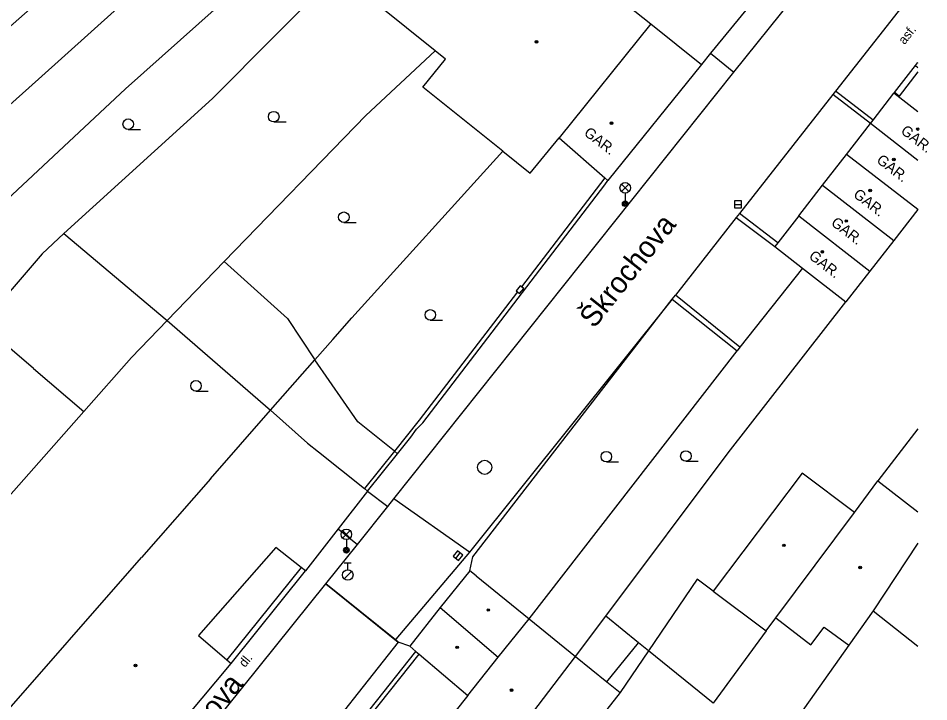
# Model space of a CAD drawing. Extents: x -596229 to -595156, y -1161237 to -1159376.
# Drawn here: x -595222.1 to -595157.5, y -1160883.1 to -1160834.6 of the extents above; entities that cross this region are included whole.
import ezdxf

# ---------------------------------------------------------------- set-up
doc = ezdxf.new("R2010")
doc.units = 0
for name, color, linetype in [('DOP - kresba z DSPS bez souradnic', 7, 'Continuous'), ('DOP - ploty', 7, 'Continuous'), ('DOP - rozhrani ploch obecne', 7, 'Continuous'), ('Level 27', 7, 'Continuous'), ('Level 28', 7, 'Continuous'), ('Level 33', 7, 'Continuous'), ('Level 36', 7, 'Continuous'), ('Level 39', 7, 'Continuous'), ('Nazvy ulic', 7, 'Continuous'), ('silnoproud - povrch.  znaky a  RIS  skut. velikost', 7, 'Continuous'), ('Specificka linie pasportu komunikaci', 7, 'Continuous'), ('TM - budovy zdene_ betonove - NP', 7, 'Continuous'), ('TM - budovy zdene_ betonove - VP', 7, 'Continuous'), ('TM - chodniky - VP', 7, 'Continuous'), ('TM - komunikace - VP', 7, 'Continuous'), ('TM - letecke snimky - pomocna linie', 7, 'Continuous'), ('TM - plot drateny_ kovovy - VP', 7, 'Continuous'), ('TM - plot dreveny - VP', 7, 'Continuous'), ('TM - plot zdeny_ ohradni zed - VP', 7, 'Continuous'), ('TM - podezdivka plotu - VP', 7, 'Continuous'), ('TM - popis objektu', 7, 'Continuous'), ('TM - popis povrchu', 7, 'Continuous'), ('TM - rozhrani mezi zpev. plochami mezi sebou - VP', 7, 'Continuous'), ('TM - rozhrani ploch obecne - VP', 7, 'Continuous'), ('TM - vjezd na pozemek', 7, 'Continuous'), ('TM - zabradli - VP', 7, 'Continuous')]:
    doc.layers.add(name, color=color, linetype=linetype)

msp = doc.modelspace()

# ---------------------------------------------------------------- linework, layer by layer
at = {"layer": 'DOP - kresba z DSPS bez souradnic'}
for points in [[(-595170.87, -1160857.93), (-595175.46, -1160854.25)], [(-595180.32, -1160881.7), (-595178.07, -1160878.93)]]:
    msp.add_lwpolyline(points, dxfattribs=at)
at = {"layer": 'DOP - ploty'}
msp.add_lwpolyline([(-595185.84, -1160877.23), (-595171.08, -1160858.2)], dxfattribs=at)
at = {"layer": 'DOP - rozhrani ploch obecne'}
for points in [[(-595225.97, -1160838.01), (-595199.95, -1160815.01)], [(-595196.85, -1160817.43), (-595220.69, -1160838.9)], [(-595202.58, -1160828.92), (-595214.5, -1160839.59)], [(-595199.46, -1160831.32), (-595208.33, -1160840.27)], [(-595192.52, -1160836.88), (-595197.43, -1160841.47)], [(-595220.69, -1160838.9), (-595228.87, -1160846.2)], [(-595214.5, -1160839.59), (-595225.5, -1160849.84)], [(-595208.33, -1160840.27), (-595218.88, -1160849.86)], [(-595197.43, -1160841.47), (-595207.49, -1160851.85)], [(-595218.88, -1160849.86), (-595220.43, -1160851.3), (-595224.74, -1160856.3)], [(-595218.88, -1160849.86), (-595211.55, -1160856.04)], [(-595207.49, -1160851.85), (-595211.55, -1160856.04)], [(-595166.42, -1160852.33), (-595170.87, -1160857.93)], [(-595175.68, -1160854.53), (-595171.08, -1160858.2)], [(-595171.7, -1160865.44), (-595163.35, -1160854.72)], [(-595211.55, -1160856.04), (-595214.09, -1160858.66), (-595217.47, -1160862.5)], [(-595211.55, -1160856.04), (-595204.21, -1160862.41)], [(-595170.87, -1160857.93), (-595171.08, -1160858.2)], [(-595204.21, -1160862.41), (-595201.06, -1160858.84)], [(-595158.23, -1160863.745), (-595161.07, -1160867.44)], [(-595180.39, -1160877.05), (-595171.7, -1160865.44)], [(-595182.54, -1160879.9), (-595180.39, -1160877.05)], [(-595178.07, -1160878.93), (-595180.39, -1160877.05)], [(-595161.4, -1160876.66), (-595158.23, -1160879.183)], [(-595177.36, -1160879.5), (-595178.07, -1160878.93)], [(-595172.77, -1160883.22), (-595177.36, -1160879.5)]]:
    msp.add_lwpolyline(points, dxfattribs=at)
at = {"layer": 'Level 27'}
for p, q in [((-595171.26, -1160847.79), (-595170.76, -1160847.79)), ((-595191.047, -1160872.945), (-595190.733, -1160872.555))]:
    msp.add_line(p, q, dxfattribs=at)
for points in [[(-595171.26, -1160848.04), (-595170.76, -1160848.04), (-595170.76, -1160847.54), (-595171.26, -1160847.54)], [(-595190.852, -1160873.101), (-595190.539, -1160872.712), (-595190.928, -1160872.399), (-595191.241, -1160872.788)]]:
    msp.add_lwpolyline(points, close=True, dxfattribs=at)
msp.add_circle((-595189, -1160866.47), 0.5, dxfattribs=at)
at = {"layer": 'Level 28'}
for p, q in [((-595198.97, -1160873.245), (-595198.47, -1160873.245)), ((-595198.72, -1160873.745), (-595198.72, -1160873.245)), ((-595198.978, -1160874.392), (-595198.448, -1160873.862))]:
    msp.add_line(p, q, dxfattribs=at)
msp.add_circle((-595198.72, -1160874.12), 0.375, dxfattribs=at)
at = {"layer": 'Level 33'}
for p, q in [((-595179.285, -1160846.88), (-595178.755, -1160846.35)), ((-595179.285, -1160846.35), (-595178.755, -1160846.88)), ((-595179.02, -1160846.99), (-595179.02, -1160847.74)), ((-595199.085, -1160871.5), (-595198.555, -1160870.97)), ((-595199.085, -1160870.97), (-595198.555, -1160871.5)), ((-595198.82, -1160871.61), (-595198.82, -1160872.36))]:
    msp.add_line(p, q, dxfattribs=at)
for centre, radius in [((-595179.02, -1160846.615), 0.375), ((-595179.02, -1160847.74), 0.2), ((-595179.02, -1160847.74), 0.145), ((-595179.02, -1160847.74), 0.0876), ((-595198.82, -1160871.235), 0.375), ((-595198.82, -1160872.36), 0.2), ((-595198.82, -1160872.36), 0.145), ((-595198.82, -1160872.36), 0.0876)]:
    msp.add_circle(centre, radius, dxfattribs=at)
at = {"layer": 'Level 36'}
for p, q in [((-595203.98, -1160841.935), (-595203.105, -1160841.935)), ((-595214.31, -1160842.465), (-595213.435, -1160842.465)), ((-595199, -1160849.075), (-595198.125, -1160849.075)), ((-595192.86, -1160856.015), (-595191.985, -1160856.015)), ((-595209.5, -1160861.055), (-595208.625, -1160861.055)), ((-595180.36, -1160866.085), (-595179.485, -1160866.085)), ((-595174.71, -1160866.045), (-595173.835, -1160866.045))]:
    msp.add_line(p, q, dxfattribs=at)
for centre in [(-595203.98, -1160841.56), (-595214.31, -1160842.09), (-595199, -1160848.7), (-595192.86, -1160855.64), (-595209.5, -1160860.68), (-595180.36, -1160865.71), (-595174.71, -1160865.67)]:
    msp.add_circle(centre, 0.375, dxfattribs=at)
at = {"layer": 'Level 39'}
for centre, radius in [((-595185.32, -1160836.24), 0.09), ((-595185.32, -1160836.24), 0.0398), ((-595179.99, -1160842.02), 0.09), ((-595179.99, -1160842.02), 0.0398), ((-595158.25, -1160842.44), 0.09), ((-595158.25, -1160842.44), 0.0398), ((-595159.94, -1160844.6), 0.09), ((-595159.94, -1160844.6), 0.0398), ((-595161.62, -1160846.8), 0.09), ((-595161.62, -1160846.8), 0.0398), ((-595163.32, -1160848.97), 0.09), ((-595163.32, -1160848.97), 0.0398), ((-595165.02, -1160851.16), 0.09), ((-595165.02, -1160851.16), 0.0398), ((-595167.75, -1160872.01), 0.09), ((-595167.75, -1160872.01), 0.0398), ((-595162.33, -1160873.59), 0.09), ((-595162.33, -1160873.59), 0.0398), ((-595188.74, -1160876.61), 0.09), ((-595188.74, -1160876.61), 0.0398), ((-595190.95, -1160879.26), 0.09), ((-595190.95, -1160879.26), 0.0398), ((-595213.8, -1160880.55), 0.09), ((-595213.8, -1160880.55), 0.0398), ((-595187.09, -1160882.3), 0.09), ((-595187.09, -1160882.3), 0.0398)]:
    msp.add_circle(centre, radius, dxfattribs=at)
at = {"layer": 'silnoproud - povrch.  znaky a  RIS  skut. velikost'}
for points in [[(-595186.48, -1160853.57), (-595186.77, -1160853.93)], [(-595186.52, -1160854.13), (-595186.23, -1160853.77)], [(-595186.23, -1160853.77), (-595186.39, -1160853.64), (-595186.48, -1160853.57)], [(-595186.77, -1160853.93), (-595186.67, -1160854.01), (-595186.52, -1160854.13)]]:
    msp.add_lwpolyline(points, dxfattribs=at)
at = {"layer": 'Specificka linie pasportu komunikaci'}
for points in [[(-595198.43, -1160855.86), (-595187.71, -1160844.02)], [(-595175.68, -1160854.53), (-595190.07, -1160872.49)], [(-595201.06, -1160858.84), (-595199.79, -1160857.4), (-595198.43, -1160855.86)], [(-595195.41, -1160865.33), (-595198.01, -1160863.25), (-595201.06, -1160858.84)], [(-595195.19, -1160865.51), (-595195.41, -1160865.33)], [(-595197.31, -1160868.16), (-595195.88, -1160869.25)], [(-595190.07, -1160872.49), (-595195.46, -1160868.72)], [(-595199.41, -1160870.85), (-595198.03, -1160871.95)], [(-595190.07, -1160872.49), (-595195.3, -1160878.68), (-595195.34, -1160878.73)]]:
    msp.add_lwpolyline(points, dxfattribs=at)
at = {"layer": 'TM - budovy zdene_ betonove - NP'}
for points in [[(-595158.23, -1160838.361), (-595159.57, -1160840.09)], [(-595158.41, -1160837.92), (-595158.23, -1160838.066)], [(-595159.57, -1160840.09), (-595159.9, -1160839.83)]]:
    msp.add_lwpolyline(points, dxfattribs=at)
at = {"layer": 'TM - budovy zdene_ betonove - VP'}
for points in [[(-595182.54, -1160830.69), (-595177.2, -1160834.96)], [(-595192.52, -1160836.88), (-595196.58, -1160833.62)], [(-595177.2, -1160834.96), (-595183.72, -1160843.06)], [(-595177.2, -1160834.96), (-595173.6, -1160837.84)], [(-595191.79, -1160837.47), (-595192.52, -1160836.88)], [(-595193.38, -1160839.46), (-595191.79, -1160837.47)], [(-595158.41, -1160837.92), (-595158.27, -1160837.74)], [(-595158.27, -1160837.74), (-595158.23, -1160837.69)], [(-595158.23, -1160837.771), (-595158.27, -1160837.74)], [(-595173.6, -1160837.84), (-595180.25, -1160846.1)], [(-595159.9, -1160839.83), (-595158.41, -1160837.92)], [(-595187.71, -1160844.02), (-595193.38, -1160839.46)], [(-595161.42, -1160841.81), (-595159.94, -1160839.89)], [(-595159.94, -1160839.89), (-595159.9, -1160839.83)], [(-595158.23, -1160841.218), (-595159.94, -1160839.89)], [(-595163.31, -1160844.24), (-595161.61, -1160842.05)], [(-595161.61, -1160842.05), (-595161.42, -1160841.81)], [(-595158.23, -1160844.68), (-595161.61, -1160842.05)], [(-595185.77, -1160845.57), (-595183.72, -1160843.06)], [(-595183.72, -1160843.06), (-595180.47, -1160845.9)], [(-595187.71, -1160844.02), (-595185.77, -1160845.57)], [(-595165, -1160846.42), (-595163.31, -1160844.24)], [(-595158.25, -1160848.16), (-595163.31, -1160844.24)], [(-595180.47, -1160845.9), (-595180.25, -1160846.1)], [(-595166.7, -1160848.6), (-595165, -1160846.42)], [(-595165, -1160846.42), (-595159.95, -1160850.35)], [(-595166.7, -1160848.6), (-595168.18, -1160850.51)], [(-595166.7, -1160848.6), (-595161.65, -1160852.53)], [(-595158.25, -1160848.16), (-595159.95, -1160850.35)], [(-595158.25, -1160848.16), (-595158.23, -1160848.135)], [(-595168.18, -1160850.51), (-595168.4, -1160850.79)], [(-595159.95, -1160850.35), (-595161.65, -1160852.53)], [(-595168.4, -1160850.79), (-595166.42, -1160852.33)], [(-595166.42, -1160852.33), (-595163.35, -1160854.72)], [(-595161.65, -1160852.53), (-595163.35, -1160854.72)], [(-595221.04, -1160859.46), (-595224.74, -1160856.3)], [(-595221.04, -1160859.46), (-595217.47, -1160862.5)], [(-595217.47, -1160862.5), (-595231.7, -1160878.6)], [(-595208.48, -1160867.28), (-595204.21, -1160862.41)], [(-595204.21, -1160862.41), (-595201.57, -1160864.76)], [(-595200.8, -1160865.38), (-595197.54, -1160867.97)], [(-595208.48, -1160867.28), (-595213.37, -1160872.87)], [(-595166.46, -1160866.89), (-595172.77, -1160875.28)], [(-595162.73, -1160869.67), (-595166.46, -1160866.89)], [(-595162.73, -1160869.67), (-595161.07, -1160867.44)], [(-595161.07, -1160867.44), (-595158.23, -1160869.626)], [(-595197.54, -1160867.97), (-595197.31, -1160868.16)], [(-595197.31, -1160868.16), (-595199.41, -1160870.85)], [(-595168.32, -1160877.17), (-595162.73, -1160869.67)], [(-595199.41, -1160870.85), (-595201.73, -1160873.83)], [(-595158.23, -1160871.864), (-595161.4, -1160876.66)], [(-595223.99, -1160884.98), (-595223.95, -1160884.94), (-595223.79, -1160884.76), (-595213.37, -1160872.87)], [(-595190.05, -1160873.82), (-595192.17, -1160876.44)], [(-595189.61, -1160874.17), (-595190.05, -1160873.82)], [(-595189.61, -1160874.17), (-595185.84, -1160877.23)], [(-595172.77, -1160875.28), (-595169, -1160878.09)], [(-595192.17, -1160876.44), (-595194.31, -1160879.18)], [(-595192.17, -1160876.44), (-595188.03, -1160879.96)], [(-595169, -1160878.09), (-595168.32, -1160877.17)], [(-595168.32, -1160877.17), (-595165.84, -1160879.09)], [(-595161.4, -1160876.66), (-595163.15, -1160879.11)], [(-595188.03, -1160879.96), (-595185.84, -1160877.23)], [(-595185.84, -1160877.23), (-595182.54, -1160879.9)], [(-595165.84, -1160879.09), (-595164.9, -1160877.82)], [(-595164.9, -1160877.82), (-595163.15, -1160879.11)], [(-595169, -1160878.09), (-595172.77, -1160883.22)], [(-595163.15, -1160879.11), (-595168.06, -1160886.07)], [(-595194.31, -1160879.18), (-595193.88, -1160879.55)], [(-595193.88, -1160879.55), (-595193.65, -1160879.74)], [(-595193.65, -1160879.74), (-595190.2, -1160882.68)], [(-595210.16, -1160884.17), (-595207, -1160880.41)], [(-595190.2, -1160882.68), (-595188.03, -1160879.96)], [(-595188.6, -1160887.88), (-595182.54, -1160879.9)], [(-595182.54, -1160879.9), (-595180.32, -1160881.7)], [(-595180.32, -1160881.7), (-595179.37, -1160882.47)], [(-595190.2, -1160882.68), (-595192.05, -1160885)], [(-595179.37, -1160882.47), (-595189.05, -1160894.81)]]:
    msp.add_lwpolyline(points, dxfattribs=at)
at = {"layer": 'TM - chodniky - VP'}
for points in [[(-595214.48, -1160892.43), (-595200.27, -1160874.76)], [(-595195.15, -1160878.89), (-595208.44, -1160895.76)]]:
    msp.add_lwpolyline(points, dxfattribs=at)
at = {"layer": 'TM - komunikace - VP'}
for points in [[(-595158.23, -1160832.29), (-595164.09, -1160839.74)], [(-595171.3, -1160838.4), (-595167.12, -1160833.15)], [(-595195.46, -1160868.72), (-595171.3, -1160838.4)], [(-595164.27, -1160839.98), (-595170.91, -1160848.43)], [(-595164.09, -1160839.74), (-595164.27, -1160839.98)], [(-595170.91, -1160848.43), (-595171.13, -1160848.71)], [(-595195.88, -1160869.25), (-595195.46, -1160868.72)], [(-595198.03, -1160871.95), (-595195.88, -1160869.25)], [(-595200.27, -1160874.76), (-595198.03, -1160871.95)], [(-595195.34, -1160878.73), (-595200.27, -1160874.76)], [(-595195.15, -1160878.89), (-595195.34, -1160878.73)], [(-595194.31, -1160879.18), (-595195.15, -1160878.89)]]:
    msp.add_lwpolyline(points, dxfattribs=at)
at = {"layer": 'TM - letecke snimky - pomocna linie'}
for points in [[(-595207.49, -1160851.85), (-595202.99, -1160855.9), (-595201.06, -1160858.84)], [(-595201.57, -1160864.76), (-595200.8, -1160865.38)], [(-595202.04, -1160873.58), (-595203.84, -1160872.17), (-595209.32, -1160878.41), (-595207.31, -1160880.14)], [(-595201.73, -1160873.83), (-595202.04, -1160873.58)], [(-595172.77, -1160875.28), (-595173.92, -1160874.42), (-595177.36, -1160879.5)], [(-595177.36, -1160879.5), (-595179.37, -1160882.47)], [(-595207.31, -1160880.14), (-595207, -1160880.41)]]:
    msp.add_lwpolyline(points, dxfattribs=at)
at = {"layer": 'TM - plot drateny_ kovovy - VP'}
for points in [[(-595180.47, -1160845.9), (-595186.39, -1160853.64)], [(-595186.67, -1160854.01), (-595193.64, -1160863.13)], [(-595190.05, -1160873.82), (-595189.84, -1160872.82), (-595175.68, -1160854.53)], [(-595175.68, -1160854.53), (-595175.46, -1160854.25)], [(-595193.64, -1160863.13), (-595195.41, -1160865.33)], [(-595195.41, -1160865.33), (-595197.54, -1160867.97)], [(-595199.23, -1160886.78), (-595193.65, -1160879.74)]]:
    msp.add_lwpolyline(points, dxfattribs=at)
at = {"layer": 'TM - plot dreveny - VP'}
for points in [[(-595168.82, -1160831.98), (-595172.96, -1160837.05)], [(-595172.96, -1160837.05), (-595173.6, -1160837.84)]]:
    msp.add_lwpolyline(points, dxfattribs=at)
at = {"layer": 'TM - plot zdeny_ ohradni zed - VP'}
msp.add_lwpolyline([(-595171.13, -1160848.71), (-595168.4, -1160850.79)], dxfattribs=at)
at = {"layer": 'TM - podezdivka plotu - VP'}
for points in [[(-595180.47, -1160846.39), (-595180.25, -1160846.1)], [(-595193.4, -1160863.31), (-595180.47, -1160846.39)], [(-595193.84, -1160863.77), (-595193.4, -1160863.31)], [(-595194.25, -1160864.34), (-595193.84, -1160863.77)], [(-595195.19, -1160865.51), (-595194.25, -1160864.34)], [(-595197.31, -1160868.16), (-595195.19, -1160865.51)], [(-595207, -1160880.41), (-595201.73, -1160873.83)], [(-595199.48, -1160886.61), (-595193.88, -1160879.55)]]:
    msp.add_lwpolyline(points, dxfattribs=at)
at = {"layer": 'TM - rozhrani mezi zpev. plochami mezi sebou - VP'}
msp.add_lwpolyline([(-595172.96, -1160837.05), (-595171.3, -1160838.4)], dxfattribs=at)
at = {"layer": 'TM - rozhrani ploch obecne - VP'}
for points in [[(-595161.61, -1160842.05), (-595164.27, -1160839.98)], [(-595161.42, -1160841.81), (-595164.09, -1160839.74)], [(-595168.18, -1160850.51), (-595170.91, -1160848.43)], [(-595202.04, -1160873.58), (-595207.31, -1160880.14)]]:
    msp.add_lwpolyline(points, dxfattribs=at)
at = {"layer": 'TM - vjezd na pozemek'}
msp.add_lwpolyline([(-595171.13, -1160848.71), (-595175.46, -1160854.25)], dxfattribs=at)
at = {"layer": 'TM - zabradli - VP'}
msp.add_lwpolyline([(-595200.27, -1160874.76), (-595195.15, -1160878.89)], dxfattribs=at)

# ---------------------------------------------------------------- texts
at = {"layer": 'Nazvy ulic'}
for rotation, p in [(51.55862, (-595181.224, -1160856.661)), (51.09509, (-595212.04, -1160889.268))]:
    msp.add_text('Škrochova', height=1.5, rotation=rotation, dxfattribs=at).set_placement(p)
at = {"layer": 'TM - popis objektu'}
for p in [(-595159.51, -1160842.68), (-595182.01, -1160842.82), (-595161.23, -1160844.76), (-595162.88, -1160847.2), (-595164.46, -1160849.21), (-595166.04, -1160851.58)]:
    msp.add_text('GAR.', height=0.75, rotation=322.19, dxfattribs=at).set_placement(p)
at = {"layer": 'TM - popis povrchu'}
for s, rotation, p in [('asf.', 51.92472, (-595159.18, -1160836.48)), ('dl.', 51.01, (-595206.02, -1160880.73))]:
    msp.add_text(s, height=0.65, rotation=rotation, dxfattribs=at).set_placement(p)

doc.saveas('drawing.dxf')
